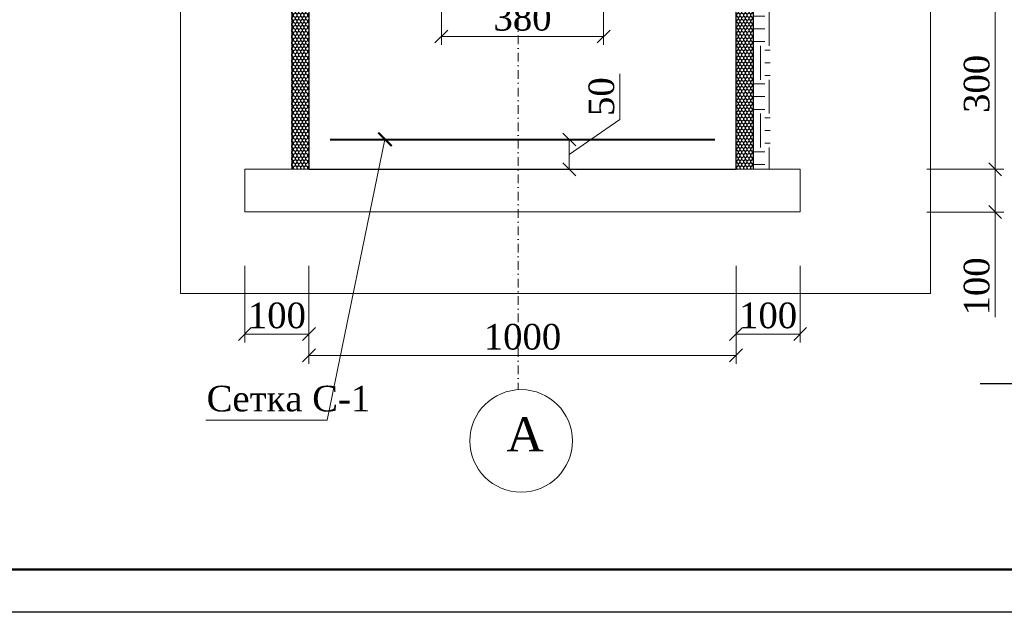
# Model space of a CAD drawing. Header units: millimetres. Extents: x 2063114 to 14983986, y -126020516 to 213791.
# Tile 665 of 731: x 2418200 to 2429726, y -126803 to -119864. Entities that reach past the tile are written whole.
import ezdxf

# ---------------------------------------------------------------- set-up
doc = ezdxf.new("R2010")
doc.units = ezdxf.units.MM
doc.linetypes.add('DASHDOTX2', pattern=[50.8, 25.4, -12.7, 0, -12.7])
doc.layers.get('Defpoints').update_dxf_attribs({"color": 6, "lineweight": 35})
for name, color, linetype, lineweight in [('выноски', 250, 'Continuous', 30), ('колонны', 7, 'Continuous', 40), ('план', 7, 'Continuous', 20), ('СТЕНЫ', 7, 'Continuous', 20), ('Узлы', 7, 'Continuous', 30)]:
    doc.layers.add(name, color=color, linetype=linetype, lineweight=lineweight)
doc.layers.add('размер', color=7, linetype='Continuous')
doc.styles.add('TIMES', font='times.ttf')
doc.styles.add('TIMES NEW', font='times.ttf', dxfattribs={"height": 200})
doc.styles.add('Times New Roman', font='times.ttf')
doc.dimstyles.new('Миржалол20', dxfattribs={"dimtxt": 300, "dimasz": 150, "dimexe": 100, "dimexo": 100, "dimgap": 63, "dimtad": 1, "dimdec": 0, "dimlfac": 0.2, "dimtxsty": 'Times New Roman', "dimblk": 'OBLIQUE', "dimcen": 100, "dimclrd": 256, "dimclre": 256, "dimclrt": 256, "dimadec": 0, "dimazin": 0, "dimtfac": 1, "dimtdec": 0, "dimtmove": 1, "dimatfit": 3, "dimfxl": 800, "dimfxlon": 1, "dimlwd": 13, "dimlwe": 13, "dimarcsym": 0})

# ---------------------------------------------------------------- blocks, each defined once
blk = doc.blocks.new('_Oblique')
at = {"color": 0, "linetype": 'ByBlock', "lineweight": -2}
blk.add_line((-0.5, -0.5), (0.5, 0.5), dxfattribs=at)
blk = doc.blocks.new('*D4166')
at = {"linetype": 'Continuous', "lineweight": 13, "ltscale": 3, "transparency": 16777216}
for p, q in [((2421586, -122995), (2421586, -123895)), ((2426586, -122995), (2426586, -123895)), ((2426586, -123795), (2421586, -123795))]:
    blk.add_line(p, q, dxfattribs=at)
at = {"layer": 'Defpoints', "color": 0, "ltscale": 3, "transparency": 16777216}
for p in [(2421586, -121616), (2426586, -121616), (2421586, -123795)]:
    blk.add_point(p, dxfattribs=at)
at = {"lineweight": 13, "ltscale": 3, "transparency": 16777216, "xscale": 150, "yscale": 150, "zscale": 150, "rotation": 180}
blk.add_blockref('_Oblique', (2421586, -123795), dxfattribs=at)
at = {"lineweight": 13, "ltscale": 3, "transparency": 16777216, "xscale": 150, "yscale": 150, "zscale": 150}
blk.add_blockref('_Oblique', (2426586, -123795), dxfattribs=at)
at = {"lineweight": 13, "ltscale": 3, "transparency": 16777216, "insert": (2424086, -123579), "char_height": 300, "attachment_point": 5, "style": 'Times New Roman'}
blk.add_mtext('1000', dxfattribs=at)
blk = doc.blocks.new('_ArchTick')
at = {"color": 0, "linetype": 'ByBlock', "const_width": 0.15}
blk.add_lwpolyline([(-0.5, -0.5), (0.5, 0.5)], dxfattribs=at)
blk = doc.blocks.new('*D4355')
at = {"linetype": 'Continuous', "lineweight": 13, "ltscale": 3, "transparency": 16777216}
for p, q in [((2426586, -122745), (2426586, -123645)), ((2427336, -122745), (2427336, -123645)), ((2426586, -123545), (2427336, -123545))]:
    blk.add_line(p, q, dxfattribs=at)
at = {"layer": 'Defpoints', "color": 0, "linetype": 'ByBlock', "ltscale": 3, "transparency": 16777216}
for p in [(2426586, -121616), (2427336, -122116), (2427336, -123545)]:
    blk.add_point(p, dxfattribs=at)
at = {"linetype": 'ByBlock', "lineweight": 13, "ltscale": 3, "transparency": 16777216, "xscale": 150, "yscale": 150, "zscale": 150, "rotation": 180}
blk.add_blockref('_Oblique', (2426586, -123545), dxfattribs=at)
at = {"linetype": 'ByBlock', "lineweight": 13, "ltscale": 3, "transparency": 16777216, "xscale": 150, "yscale": 150, "zscale": 150}
blk.add_blockref('_Oblique', (2427336, -123545), dxfattribs=at)
at = {"linetype": 'ByBlock', "ltscale": 3, "transparency": 16777216, "insert": (2426961, -123329), "char_height": 300, "attachment_point": 5, "style": 'Times New Roman'}
blk.add_mtext('100', dxfattribs=at)
blk = doc.blocks.new('*D4356')
at = {"linetype": 'Continuous', "lineweight": 13, "ltscale": 3, "transparency": 16777216}
for p, q in [((2420836, -122745), (2420836, -123645)), ((2421586, -122745), (2421586, -123645)), ((2421586, -123545), (2420836, -123545))]:
    blk.add_line(p, q, dxfattribs=at)
at = {"layer": 'Defpoints', "color": 0, "linetype": 'ByBlock', "ltscale": 3, "transparency": 16777216}
for p in [(2421586, -121616), (2420836, -122116), (2420836, -123545)]:
    blk.add_point(p, dxfattribs=at)
at = {"linetype": 'ByBlock', "lineweight": 13, "ltscale": 3, "transparency": 16777216, "xscale": 150, "yscale": 150, "zscale": 150, "rotation": 180}
blk.add_blockref('_Oblique', (2420836, -123545), dxfattribs=at)
at = {"linetype": 'ByBlock', "lineweight": 13, "ltscale": 3, "transparency": 16777216, "xscale": 150, "yscale": 150, "zscale": 150}
blk.add_blockref('_Oblique', (2421586, -123545), dxfattribs=at)
at = {"linetype": 'ByBlock', "ltscale": 3, "transparency": 16777216, "insert": (2421211, -123329), "char_height": 300, "attachment_point": 5, "style": 'Times New Roman'}
blk.add_mtext('100', dxfattribs=at)
blk = doc.blocks.new('*D4357')
at = {"linetype": 'Continuous', "lineweight": 13, "ltscale": 3, "transparency": 16777216}
for p, q in [((2423136, -119716), (2423136, -120160)), ((2425036, -119716), (2425036, -120160)), ((2425036, -120060), (2423136, -120060))]:
    blk.add_line(p, q, dxfattribs=at)
at = {"layer": 'Defpoints', "color": 0, "linetype": 'ByBlock', "ltscale": 3, "transparency": 16777216}
for p in [(2423136, -119616), (2425036, -119616), (2423136, -120060)]:
    blk.add_point(p, dxfattribs=at)
at = {"linetype": 'ByBlock', "lineweight": 13, "ltscale": 3, "transparency": 16777216, "xscale": 150, "yscale": 150, "zscale": 150, "rotation": 180}
blk.add_blockref('_Oblique', (2423136, -120060), dxfattribs=at)
at = {"linetype": 'ByBlock', "lineweight": 13, "ltscale": 3, "transparency": 16777216, "xscale": 150, "yscale": 150, "zscale": 150}
blk.add_blockref('_Oblique', (2425036, -120060), dxfattribs=at)
at = {"linetype": 'ByBlock', "ltscale": 3, "transparency": 16777216, "insert": (2424086, -119844), "char_height": 300, "attachment_point": 5, "style": 'Times New Roman'}
blk.add_mtext('380', dxfattribs=at)
blk = doc.blocks.new('*D4359')
at = {"linetype": 'Continuous', "lineweight": 13, "ltscale": 3, "transparency": 16777216}
for p, q in [((2425226, -121031), (2425226, -120499)), ((2424634, -121441), (2425226, -121031)), ((2425214, -121266), (2424534, -121266)), ((2424634, -121616), (2424634, -121266)), ((2425214, -121616), (2424534, -121616))]:
    blk.add_line(p, q, dxfattribs=at)
at = {"layer": 'Defpoints', "color": 0, "linetype": 'ByBlock', "ltscale": 3, "transparency": 16777216}
for p in [(2424634, -121266), (2425314, -121266), (2425314, -121616)]:
    blk.add_point(p, dxfattribs=at)
at = {"linetype": 'ByBlock', "lineweight": 13, "ltscale": 3, "transparency": 16777216, "xscale": 150, "yscale": 150, "zscale": 150}
for p, rotation in [((2424634, -121266), 90), ((2424634, -121616), 270)]:
    blk.add_blockref('_Oblique', p, dxfattribs=dict(at, rotation=rotation))
at = {"linetype": 'ByBlock', "ltscale": 3, "transparency": 16777216, "insert": (2425011, -120765), "char_height": 300, "attachment_point": 5, "rotation": 90, "style": 'Times New Roman'}
blk.add_mtext('50', dxfattribs=at)
blk = doc.blocks.new('*D4174')
at = {"linetype": 'Continuous', "lineweight": 13, "ltscale": 3, "transparency": 16777216}
for p, q in [((2428819, -119616), (2429719, -119616)), ((2429619, -121616), (2429619, -119616)), ((2428819, -121616), (2429719, -121616))]:
    blk.add_line(p, q, dxfattribs=at)
at = {"layer": 'Defpoints', "color": 0, "ltscale": 3, "transparency": 16777216}
for p in [(2427119, -119616), (2429619, -119616), (2428369, -121616)]:
    blk.add_point(p, dxfattribs=at)
at = {"lineweight": 13, "ltscale": 3, "transparency": 16777216, "xscale": 150, "yscale": 150, "zscale": 150}
for p, rotation in [((2429619, -119616), 90), ((2429619, -121616), 270)]:
    blk.add_blockref('_Oblique', p, dxfattribs=dict(at, rotation=rotation))
at = {"lineweight": 13, "ltscale": 3, "transparency": 16777216, "insert": (2429404, -120616), "char_height": 300, "attachment_point": 5, "rotation": 90, "style": 'Times New Roman'}
blk.add_mtext('300', dxfattribs=at)
blk = doc.blocks.new('*D4175')
at = {"linetype": 'Continuous', "lineweight": 13, "ltscale": 3, "transparency": 16777216}
for p, q in [((2428819, -121616), (2429719, -121616)), ((2429619, -122116), (2429619, -121616)), ((2428819, -122116), (2429719, -122116)), ((2429619, -123348), (2429619, -122116))]:
    blk.add_line(p, q, dxfattribs=at)
at = {"layer": 'Defpoints', "color": 0, "ltscale": 3, "transparency": 16777216}
for p in [(2428369, -121616), (2429619, -121616), (2428369, -122116)]:
    blk.add_point(p, dxfattribs=at)
at = {"lineweight": 13, "ltscale": 3, "transparency": 16777216, "xscale": 150, "yscale": 150, "zscale": 150}
for p, rotation in [((2429619, -121616), 90), ((2429619, -122116), 270)]:
    blk.add_blockref('_Oblique', p, dxfattribs=dict(at, rotation=rotation))
at = {"lineweight": 13, "ltscale": 3, "transparency": 16777216, "insert": (2429404, -122987), "char_height": 300, "attachment_point": 5, "rotation": 90, "style": 'Times New Roman'}
blk.add_mtext('100', dxfattribs=at)

msp = doc.modelspace()

# ---------------------------------------------------------------- hatches: boundary and pattern name
at = {"layer": 'план', "lineweight": 25}
h = msp.add_hatch(dxfattribs=at)
h.set_pattern_fill('HONEY', color=32, scale=7.5, angle=90)
h.set_pattern_definition([(90, (4153220.203, -3565898.751), (-20.62222984, 35.71875), [23.8125, -47.625]), (210, (4153220.203, -3565898.751), (-20.62222997, -35.71874992), [23.8125, -47.625]), (150, (4153220.203, -3565898.751), (-41.24445981, 8e-08), [-47.625, 23.8125])])
edge = h.paths.add_edge_path()
edge.add_line((2421585.50849, -119615.644), (2421385.50849, -119615.644))
edge.add_line((2421385.50849, -119615.644), (2421385.50849, -121615.644))
edge.add_line((2421385.50849, -121615.644), (2421585.50849, -121615.644))
edge.add_line((2421585.50849, -121615.644), (2421585.69495, -119620.37065))
h = msp.add_hatch(dxfattribs=at)
h.set_pattern_fill('HONEY', color=32, scale=7.5, angle=90)
h.set_pattern_definition([(90, (4152220.203, -3565898.751), (-20.62222984, 35.71875), [23.8125, -47.625]), (210, (4152220.203, -3565898.751), (-20.62222997, -35.71874992), [23.8125, -47.625]), (150, (4152220.203, -3565898.751), (-41.24445981, 8e-08), [-47.625, 23.8125])])
edge = h.paths.add_edge_path()
edge.add_line((2426585.8814, -119615.644), (2426785.8814, -119615.644))
edge.add_line((2426785.8814, -119615.644), (2426785.8814, -121615.644))
edge.add_line((2426785.8814, -121615.644), (2426585.8814, -121615.644))
edge.add_line((2426585.8814, -121615.644), (2426585.69495, -119620.37065))
at = {"layer": 'Узлы', "lineweight": 20}
h = msp.add_hatch(dxfattribs=at)
h.set_pattern_fill('EARTH', color=8, scale=62.5)
h.set_pattern_definition([(0, (-4039759.14, -722180.1), (396.875, 396.875), [396.875, -396.875]), (0, (-4039759.14, -722031.28), (396.875, 396.875), [396.875, -396.875]), (0, (-4039759.14, -721882.45), (396.875, 396.875), [396.875, -396.875]), (90, (-4039709.53, -721832.84), (-396.875, 396.875), [396.875, -396.875]), (90, (-4039560.7, -721832.84), (-396.875, 396.875), [396.875, -396.875]), (90, (-4039411.87, -721832.84), (-396.875, 396.875), [396.875, -396.875])])
h.paths.add_polyline_path([(2425249.91213, -119415.55392), (2426786.47777, -119415.8014), (2426785.69495, -121615.644), (2426985.69495, -121615.644), (2426986.47777, -119215.83506), (2425464.91213, -119215.58759), (2425460.76674, -116515.39652), (2425249.12931, -116515.39652)])

# ---------------------------------------------------------------- linework, layer by layer
at = {"linetype": 'DASHDOTX2', "lineweight": 9, "ltscale": 4}
msp.add_line((2424035.69495, -111918.41788), (2424035.69495, -124194.66581), dxfattribs=at)
at = {"color": 7, "lineweight": 9, "ltscale": 20}
for p in [(2422476.07893, -121265.644), (2420379.80964, -124553.97184)]:
    msp.add_line(p, (2421799.1985, -124553.97184), dxfattribs=at)
at = {"ltscale": 100}
for points in [[(2404536.97853, -84803.08084), (2463936.97853, -84803.08084), (2463936.97853, -126803.08084), (2404536.97853, -126803.08084)], [(2404536.97863, -84803.08084), (2463936.97863, -84803.08084), (2463936.97863, -126803.08084), (2404536.97863, -126803.08084)]]:
    msp.add_lwpolyline(points, close=True, dxfattribs=at)
at = {"lineweight": 20}
msp.add_lwpolyline([(2416666.21004, -119536.6754), (2420080.63858, -119536.6754), (2420080.63858, -123070.12905), (2428862.78745, -123070.12905), (2428862.78745, -116515.644), (2425035.69495, -116515.644), (2425035.69495, -119615.644), (2426585.69495, -119615.644), (2426585.69495, -121615.644), (2427335.69495, -121615.644), (2427335.69495, -122115.644), (2420835.69495, -122115.644), (2420835.69495, -121615.644), (2421385.69495, -121615.644), (2421385.69495, -119415.67766), (2422920.69495, -119415.67766), (2422921.1561, -118516.30052), (2418615.62362, -118646.73415), (2418466.65789, -119268.90989), (2417519.44885, -119268.90989)], dxfattribs=at)
at = {"linetype": 'ByBlock'}
for points in [[(2425247.33238, -116515.644), (2425250.69495, -119415.67766), (2426785.69495, -119415.67766), (2426785.69495, -121615.644)], [(2422924.05751, -117844.65798), (2422920.69495, -119415.67766), (2421385.69495, -119415.67766), (2421385.69495, -121615.644)]]:
    msp.add_lwpolyline(points, dxfattribs=at)
at = {"lineweight": 13, "ltscale": 3}
msp.add_lwpolyline([(2427335.69495, -121615.644), (2420835.69495, -121615.644), (2420835.69495, -122115.644), (2427335.69495, -122115.644)], close=True, dxfattribs=at)
at = {"layer": 'выноски', "color": 0, "ltscale": 50}
msp.add_line((2434405.42702, -124129.06304), (2429444.42729, -124129.06304), dxfattribs=at)
at = {"layer": 'колонны', "color": 0, "lineweight": 30, "ltscale": 100}
msp.add_lwpolyline([(2425035.69495, -119615.644), (2425035.69495, -116015.644), (2423135.69495, -116015.644), (2423135.69495, -119615.644), (2421585.69495, -119615.644), (2421585.69495, -121615.644), (2426585.69495, -121615.644), (2426585.69495, -119615.644)], close=True, dxfattribs=at)
at = {"layer": 'план', "color": 0, "lineweight": 50}
msp.add_lwpolyline([(2406536.97853, -85303.08084), (2463436.97853, -85303.08084), (2463436.97853, -126303.08084), (2406536.97853, -126303.08084)], close=True, dxfattribs=at)
at = {"layer": 'размер', "color": 0, "lineweight": 13, "ltscale": 0.2}
msp.add_circle((2424070.15584, -124796.15301), 600, dxfattribs=at)
at = {"layer": 'СТЕНЫ', "color": 7, "lineweight": 40, "ltscale": 20}
msp.add_line((2421835.69495, -121265.644), (2426335.69495, -121265.644), dxfattribs=at)

# ---------------------------------------------------------------- block references
at = {"color": 7, "lineweight": 13, "xscale": 157.5, "yscale": 157.5, "zscale": 157.5, "rotation": 270}
msp.add_blockref('_ArchTick', (2422476.07893, -121265.644), dxfattribs=at)

# ---------------------------------------------------------------- texts
at = {"color": 0, "lineweight": 13, "style": 'TIMES'}
msp.add_text('A', height=400, dxfattribs=at).set_placement((2423897.15955, -124919.61162))
at = {"layer": 'план', "style": 'TIMES NEW'}
msp.add_text('Сетка С-1', height=300, dxfattribs=at).set_placement((2420388.14596, -124450.40324))

# ---------------------------------------------------------------- dimensions: what is measured, and where the dimension line sits
at = {"color": 5, "linetype": 'ByBlock', "ltscale": 3}
dim = msp.add_linear_dim(base=(2423135.69495, -120060.0558), p1=(2425035.69495, -119615.644), p2=(2423135.69495, -119615.644), dimstyle='Миржалол20', dxfattribs=at)
dim.commit()
dim.dimension.update_dxf_attribs({"geometry": '*D4357', "text_midpoint": (2424085.69495, -119844.46027)})
at = {"lineweight": 13, "ltscale": 3}
dim = msp.add_linear_dim(base=(2429619.1239, -119615.644), p1=(2428369.1239, -121615.644), p2=(2427119.1239, -119615.644), angle=90, text='300', dimstyle='Миржалол20', dxfattribs=at)
dim.commit()
dim.dimension.update_dxf_attribs({"geometry": '*D4174', "text_midpoint": (2429403.52837, -120615.644)})
at = {"color": 5, "linetype": 'ByBlock', "ltscale": 3}
dim = msp.add_linear_dim(base=(2424634.02924, -121265.644), p1=(2425313.50847, -121615.644), p2=(2425313.50847, -121265.644), angle=90, text='50', dimstyle='Миржалол20', dxfattribs=at)
dim.commit()
dim.dimension.update_dxf_attribs({"geometry": '*D4359', "text_midpoint": (2425226.37498, -120967.87844), "dimtype": 160})
at = {"lineweight": 13, "ltscale": 3}
dim = msp.add_linear_dim(base=(2429619.1239, -121615.644), p1=(2428369.1239, -122115.644), p2=(2428369.1239, -121615.644), angle=90, text='100', dimstyle='Миржалол20', dxfattribs=at)
dim.commit()
dim.dimension.update_dxf_attribs({"geometry": '*D4175', "text_midpoint": (2429619.1239, -122986.72103), "dimtype": 160})
at = {"color": 5, "linetype": 'ByBlock', "ltscale": 3}
for base, p1, p2, picture, middle in [((2420835.69495, -123544.66581), (2421585.69495, -121615.644), (2420835.69495, -122115.644), '*D4356', (2421210.69495, -123329.07028)), ((2427335.69495, -123544.66581), (2426585.69495, -121615.644), (2427335.69495, -122115.644), '*D4355', (2426960.69495, -123329.07028))]:
    dim = msp.add_linear_dim(base=base, p1=p1, p2=p2, text='100', dimstyle='Миржалол20', dxfattribs=at)
    dim.commit()
    dim.dimension.update_dxf_attribs({"geometry": picture, "text_midpoint": middle})
at = {"lineweight": 13, "ltscale": 3}
dim = msp.add_linear_dim(base=(2421585.69495, -123794.66581), p1=(2426585.69495, -121615.644), p2=(2421585.69495, -121615.644), dimstyle='Миржалол20', dxfattribs=at)
dim.commit()
dim.dimension.update_dxf_attribs({"geometry": '*D4166', "text_midpoint": (2424085.69495, -123579.07028)})

doc.saveas('drawing.dxf')
